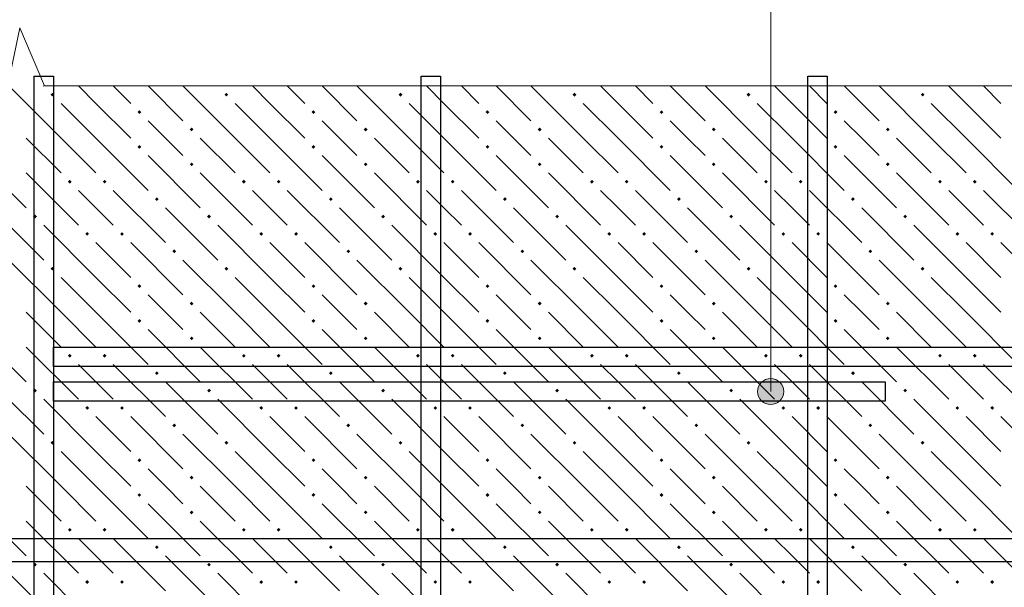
# Model space of a CAD drawing. Header units: millimetres. Extents: x 40580 to 1930067, y -240640 to 81020.
# Tile 411 of 656: x 1112635 to 1116029, y -185797 to -183840. Entities that reach past the tile are written whole.
import ezdxf

# ---------------------------------------------------------------- set-up
doc = ezdxf.new("R2010")
doc.units = ezdxf.units.MM
for name, color, linetype, lineweight in [('ЖБ Перекрытие верхний уровень', 7, 'Continuous', 35), ('Позиционная метка номер позиции', 7, 'Continuous', 13), ('Примечания', 7, 'Continuous', 13), ('Ребро вкладыша арматура S1', 52, 'Continuous', 25), ('Фоновоя арматура Х1', 52, 'Continuous', 25)]:
    doc.layers.add(name, color=color, linetype=linetype, lineweight=lineweight)

msp = doc.modelspace()

# ---------------------------------------------------------------- hatches: boundary and pattern name
at = {"layer": 'ЖБ Перекрытие верхний уровень', "linetype": 'Continuous', "lineweight": -3, "transparency": 33554687}
for points in [[(1112740.9, -184098.3), (1112747.4, -184091.8), (1112753.9, -184098.3), (1112747.4, -184104.8)], [(1113340.9, -184098.3), (1113347.4, -184091.8), (1113353.9, -184098.3), (1113347.4, -184104.8)], [(1113940.9, -184098.3), (1113947.4, -184091.8), (1113953.9, -184098.3), (1113947.4, -184104.8)], [(1114540.9, -184098.3), (1114547.4, -184091.8), (1114553.9, -184098.3), (1114547.4, -184104.8)], [(1115140.9, -184098.3), (1115147.4, -184091.8), (1115153.9, -184098.3), (1115147.4, -184104.8)], [(1115740.9, -184098.3), (1115747.4, -184091.8), (1115753.9, -184098.3), (1115747.4, -184104.8)], [(1113040.9, -184158.3), (1113047.4, -184151.8), (1113053.9, -184158.3), (1113047.4, -184164.8)], [(1113640.9, -184158.3), (1113647.4, -184151.8), (1113653.9, -184158.3), (1113647.4, -184164.8)], [(1114240.9, -184158.3), (1114247.4, -184151.8), (1114253.9, -184158.3), (1114247.4, -184164.8)], [(1114840.9, -184158.3), (1114847.4, -184151.8), (1114853.9, -184158.3), (1114847.4, -184164.8)], [(1115440.9, -184158.3), (1115447.4, -184151.8), (1115453.9, -184158.3), (1115447.4, -184164.8)], [(1113220.9, -184218.3), (1113227.4, -184211.8), (1113233.9, -184218.3), (1113227.4, -184224.8)], [(1113820.9, -184218.3), (1113827.4, -184211.8), (1113833.9, -184218.3), (1113827.4, -184224.8)], [(1114420.9, -184218.3), (1114427.4, -184211.8), (1114433.9, -184218.3), (1114427.4, -184224.8)], [(1115020.9, -184218.3), (1115027.4, -184211.8), (1115033.9, -184218.3), (1115027.4, -184224.8)], [(1115620.9, -184218.3), (1115627.4, -184211.8), (1115633.9, -184218.3), (1115627.4, -184224.8)], [(1113040.9, -184278.3), (1113047.4, -184271.8), (1113053.9, -184278.3), (1113047.4, -184284.8)], [(1113640.9, -184278.3), (1113647.4, -184271.8), (1113653.9, -184278.3), (1113647.4, -184284.8)], [(1114240.9, -184278.3), (1114247.4, -184271.8), (1114253.9, -184278.3), (1114247.4, -184284.8)], [(1114840.9, -184278.3), (1114847.4, -184271.8), (1114853.9, -184278.3), (1114847.4, -184284.8)], [(1115440.9, -184278.3), (1115447.4, -184271.8), (1115453.9, -184278.3), (1115447.4, -184284.8)], [(1113220.9, -184338.3), (1113227.4, -184331.8), (1113233.9, -184338.3), (1113227.4, -184344.8)], [(1113820.9, -184338.3), (1113827.4, -184331.8), (1113833.9, -184338.3), (1113827.4, -184344.8)], [(1114420.9, -184338.3), (1114427.4, -184331.8), (1114433.9, -184338.3), (1114427.4, -184344.8)], [(1115020.9, -184338.3), (1115027.4, -184331.8), (1115033.9, -184338.3), (1115027.4, -184344.8)], [(1115620.9, -184338.3), (1115627.4, -184331.8), (1115633.9, -184338.3), (1115627.4, -184344.8)], [(1112800.9, -184398.3), (1112807.4, -184391.8), (1112813.9, -184398.3), (1112807.4, -184404.8)], [(1112920.9, -184398.3), (1112927.4, -184391.8), (1112933.9, -184398.3), (1112927.4, -184404.8)], [(1113400.9, -184398.3), (1113407.4, -184391.8), (1113413.9, -184398.3), (1113407.4, -184404.8)], [(1113520.9, -184398.3), (1113527.4, -184391.8), (1113533.9, -184398.3), (1113527.4, -184404.8)], [(1114000.9, -184398.3), (1114007.4, -184391.8), (1114013.9, -184398.3), (1114007.4, -184404.8)], [(1114120.9, -184398.3), (1114127.4, -184391.8), (1114133.9, -184398.3), (1114127.4, -184404.8)], [(1114600.9, -184398.3), (1114607.4, -184391.8), (1114613.9, -184398.3), (1114607.4, -184404.8)], [(1114720.9, -184398.3), (1114727.4, -184391.8), (1114733.9, -184398.3), (1114727.4, -184404.8)], [(1115200.9, -184398.3), (1115207.4, -184391.8), (1115213.9, -184398.3), (1115207.4, -184404.8)], [(1115320.9, -184398.3), (1115327.4, -184391.8), (1115333.9, -184398.3), (1115327.4, -184404.8)], [(1115800.9, -184398.3), (1115807.4, -184391.8), (1115813.9, -184398.3), (1115807.4, -184404.8)], [(1115920.9, -184398.3), (1115927.4, -184391.8), (1115933.9, -184398.3), (1115927.4, -184404.8)], [(1113100.9, -184458.3), (1113107.4, -184451.8), (1113113.9, -184458.3), (1113107.4, -184464.8)], [(1113700.9, -184458.3), (1113707.4, -184451.8), (1113713.9, -184458.3), (1113707.4, -184464.8)], [(1114300.9, -184458.3), (1114307.4, -184451.8), (1114313.9, -184458.3), (1114307.4, -184464.8)], [(1114900.9, -184458.3), (1114907.4, -184451.8), (1114913.9, -184458.3), (1114907.4, -184464.8)], [(1115500.9, -184458.3), (1115507.4, -184451.8), (1115513.9, -184458.3), (1115507.4, -184464.8)], [(1112680.9, -184518.3), (1112687.4, -184511.8), (1112693.9, -184518.3), (1112687.4, -184524.8)], [(1113280.9, -184518.3), (1113287.4, -184511.8), (1113293.9, -184518.3), (1113287.4, -184524.8)], [(1113880.9, -184518.3), (1113887.4, -184511.8), (1113893.9, -184518.3), (1113887.4, -184524.8)], [(1114480.9, -184518.3), (1114487.4, -184511.8), (1114493.9, -184518.3), (1114487.4, -184524.8)], [(1115080.9, -184518.3), (1115087.4, -184511.8), (1115093.9, -184518.3), (1115087.4, -184524.8)], [(1115680.9, -184518.3), (1115687.4, -184511.8), (1115693.9, -184518.3), (1115687.4, -184524.8)], [(1112860.9, -184578.3), (1112867.4, -184571.8), (1112873.9, -184578.3), (1112867.4, -184584.8)], [(1112980.9, -184578.3), (1112987.4, -184571.8), (1112993.9, -184578.3), (1112987.4, -184584.8)], [(1113460.9, -184578.3), (1113467.4, -184571.8), (1113473.9, -184578.3), (1113467.4, -184584.8)], [(1113580.9, -184578.3), (1113587.4, -184571.8), (1113593.9, -184578.3), (1113587.4, -184584.8)], [(1114060.9, -184578.3), (1114067.4, -184571.8), (1114073.9, -184578.3), (1114067.4, -184584.8)], [(1114180.9, -184578.3), (1114187.4, -184571.8), (1114193.9, -184578.3), (1114187.4, -184584.8)], [(1114660.9, -184578.3), (1114667.4, -184571.8), (1114673.9, -184578.3), (1114667.4, -184584.8)], [(1114780.9, -184578.3), (1114787.4, -184571.8), (1114793.9, -184578.3), (1114787.4, -184584.8)], [(1115260.9, -184578.3), (1115267.4, -184571.8), (1115273.9, -184578.3), (1115267.4, -184584.8)], [(1115380.9, -184578.3), (1115387.4, -184571.8), (1115393.9, -184578.3), (1115387.4, -184584.8)], [(1115860.9, -184578.3), (1115867.4, -184571.8), (1115873.9, -184578.3), (1115867.4, -184584.8)], [(1115980.9, -184578.3), (1115987.4, -184571.8), (1115993.9, -184578.3), (1115987.4, -184584.8)], [(1113160.9, -184638.3), (1113167.4, -184631.8), (1113173.9, -184638.3), (1113167.4, -184644.8)], [(1113760.9, -184638.3), (1113767.4, -184631.8), (1113773.9, -184638.3), (1113767.4, -184644.8)], [(1114360.9, -184638.3), (1114367.4, -184631.8), (1114373.9, -184638.3), (1114367.4, -184644.8)], [(1114960.9, -184638.3), (1114967.4, -184631.8), (1114973.9, -184638.3), (1114967.4, -184644.8)], [(1115560.9, -184638.3), (1115567.4, -184631.8), (1115573.9, -184638.3), (1115567.4, -184644.8)], [(1112740.9, -184698.3), (1112747.4, -184691.8), (1112753.9, -184698.3), (1112747.4, -184704.8)], [(1113340.9, -184698.3), (1113347.4, -184691.8), (1113353.9, -184698.3), (1113347.4, -184704.8)], [(1113940.9, -184698.3), (1113947.4, -184691.8), (1113953.9, -184698.3), (1113947.4, -184704.8)], [(1114540.9, -184698.3), (1114547.4, -184691.8), (1114553.9, -184698.3), (1114547.4, -184704.8)], [(1115140.9, -184698.3), (1115147.4, -184691.8), (1115153.9, -184698.3), (1115147.4, -184704.8)], [(1115740.9, -184698.3), (1115747.4, -184691.8), (1115753.9, -184698.3), (1115747.4, -184704.8)], [(1113040.9, -184758.3), (1113047.4, -184751.8), (1113053.9, -184758.3), (1113047.4, -184764.8)], [(1113640.9, -184758.3), (1113647.4, -184751.8), (1113653.9, -184758.3), (1113647.4, -184764.8)], [(1114240.9, -184758.3), (1114247.4, -184751.8), (1114253.9, -184758.3), (1114247.4, -184764.8)], [(1114840.9, -184758.3), (1114847.4, -184751.8), (1114853.9, -184758.3), (1114847.4, -184764.8)], [(1115440.9, -184758.3), (1115447.4, -184751.8), (1115453.9, -184758.3), (1115447.4, -184764.8)], [(1113220.9, -184818.3), (1113227.4, -184811.8), (1113233.9, -184818.3), (1113227.4, -184824.8)], [(1113820.9, -184818.3), (1113827.4, -184811.8), (1113833.9, -184818.3), (1113827.4, -184824.8)], [(1114420.9, -184818.3), (1114427.4, -184811.8), (1114433.9, -184818.3), (1114427.4, -184824.8)], [(1115020.9, -184818.3), (1115027.4, -184811.8), (1115033.9, -184818.3), (1115027.4, -184824.8)], [(1115620.9, -184818.3), (1115627.4, -184811.8), (1115633.9, -184818.3), (1115627.4, -184824.8)], [(1113040.9, -184878.3), (1113047.4, -184871.8), (1113053.9, -184878.3), (1113047.4, -184884.8)], [(1113640.9, -184878.3), (1113647.4, -184871.8), (1113653.9, -184878.3), (1113647.4, -184884.8)], [(1114240.9, -184878.3), (1114247.4, -184871.8), (1114253.9, -184878.3), (1114247.4, -184884.8)], [(1114840.9, -184878.3), (1114847.4, -184871.8), (1114853.9, -184878.3), (1114847.4, -184884.8)], [(1115440.9, -184878.3), (1115447.4, -184871.8), (1115453.9, -184878.3), (1115447.4, -184884.8)], [(1113220.9, -184938.3), (1113227.4, -184931.8), (1113233.9, -184938.3), (1113227.4, -184944.8)], [(1113820.9, -184938.3), (1113827.4, -184931.8), (1113833.9, -184938.3), (1113827.4, -184944.8)], [(1114420.9, -184938.3), (1114427.4, -184931.8), (1114433.9, -184938.3), (1114427.4, -184944.8)], [(1115020.9, -184938.3), (1115027.4, -184931.8), (1115033.9, -184938.3), (1115027.4, -184944.8)], [(1115620.9, -184938.3), (1115627.4, -184931.8), (1115633.9, -184938.3), (1115627.4, -184944.8)], [(1112800.9, -184998.3), (1112807.4, -184991.8), (1112813.9, -184998.3), (1112807.4, -185004.8)], [(1112920.9, -184998.3), (1112927.4, -184991.8), (1112933.9, -184998.3), (1112927.4, -185004.8)], [(1113400.9, -184998.3), (1113407.4, -184991.8), (1113413.9, -184998.3), (1113407.4, -185004.8)], [(1113520.9, -184998.3), (1113527.4, -184991.8), (1113533.9, -184998.3), (1113527.4, -185004.8)], [(1114000.9, -184998.3), (1114007.4, -184991.8), (1114013.9, -184998.3), (1114007.4, -185004.8)], [(1114120.9, -184998.3), (1114127.4, -184991.8), (1114133.9, -184998.3), (1114127.4, -185004.8)], [(1114600.9, -184998.3), (1114607.4, -184991.8), (1114613.9, -184998.3), (1114607.4, -185004.8)], [(1114720.9, -184998.3), (1114727.4, -184991.8), (1114733.9, -184998.3), (1114727.4, -185004.8)], [(1115200.9, -184998.3), (1115207.4, -184991.8), (1115213.9, -184998.3), (1115207.4, -185004.8)], [(1115320.9, -184998.3), (1115327.4, -184991.8), (1115333.9, -184998.3), (1115327.4, -185004.8)], [(1115800.9, -184998.3), (1115807.4, -184991.8), (1115813.9, -184998.3), (1115807.4, -185004.8)], [(1115920.9, -184998.3), (1115927.4, -184991.8), (1115933.9, -184998.3), (1115927.4, -185004.8)], [(1113100.9, -185058.3), (1113107.4, -185051.8), (1113113.9, -185058.3), (1113107.4, -185064.8)], [(1113700.9, -185058.3), (1113707.4, -185051.8), (1113713.9, -185058.3), (1113707.4, -185064.8)], [(1114300.9, -185058.3), (1114307.4, -185051.8), (1114313.9, -185058.3), (1114307.4, -185064.8)], [(1114900.9, -185058.3), (1114907.4, -185051.8), (1114913.9, -185058.3), (1114907.4, -185064.8)], [(1115500.9, -185058.3), (1115507.4, -185051.8), (1115513.9, -185058.3), (1115507.4, -185064.8)], [(1112680.9, -185118.3), (1112687.4, -185111.8), (1112693.9, -185118.3), (1112687.4, -185124.8)], [(1113280.9, -185118.3), (1113287.4, -185111.8), (1113293.9, -185118.3), (1113287.4, -185124.8)], [(1113880.9, -185118.3), (1113887.4, -185111.8), (1113893.9, -185118.3), (1113887.4, -185124.8)], [(1114480.9, -185118.3), (1114487.4, -185111.8), (1114493.9, -185118.3), (1114487.4, -185124.8)], [(1115080.9, -185118.3), (1115087.4, -185111.8), (1115093.9, -185118.3), (1115087.4, -185124.8)], [(1115680.9, -185118.3), (1115687.4, -185111.8), (1115693.9, -185118.3), (1115687.4, -185124.8)], [(1112860.9, -185178.3), (1112867.4, -185171.8), (1112873.9, -185178.3), (1112867.4, -185184.8)], [(1112980.9, -185178.3), (1112987.4, -185171.8), (1112993.9, -185178.3), (1112987.4, -185184.8)], [(1113460.9, -185178.3), (1113467.4, -185171.8), (1113473.9, -185178.3), (1113467.4, -185184.8)], [(1113580.9, -185178.3), (1113587.4, -185171.8), (1113593.9, -185178.3), (1113587.4, -185184.8)], [(1114060.9, -185178.3), (1114067.4, -185171.8), (1114073.9, -185178.3), (1114067.4, -185184.8)], [(1114180.9, -185178.3), (1114187.4, -185171.8), (1114193.9, -185178.3), (1114187.4, -185184.8)], [(1114660.9, -185178.3), (1114667.4, -185171.8), (1114673.9, -185178.3), (1114667.4, -185184.8)], [(1114780.9, -185178.3), (1114787.4, -185171.8), (1114793.9, -185178.3), (1114787.4, -185184.8)], [(1115260.9, -185178.3), (1115267.4, -185171.8), (1115273.9, -185178.3), (1115267.4, -185184.8)], [(1115380.9, -185178.3), (1115387.4, -185171.8), (1115393.9, -185178.3), (1115387.4, -185184.8)], [(1115860.9, -185178.3), (1115867.4, -185171.8), (1115873.9, -185178.3), (1115867.4, -185184.8)], [(1115980.9, -185178.3), (1115987.4, -185171.8), (1115993.9, -185178.3), (1115987.4, -185184.8)], [(1113160.9, -185238.3), (1113167.4, -185231.8), (1113173.9, -185238.3), (1113167.4, -185244.8)], [(1113760.9, -185238.3), (1113767.4, -185231.8), (1113773.9, -185238.3), (1113767.4, -185244.8)], [(1114360.9, -185238.3), (1114367.4, -185231.8), (1114373.9, -185238.3), (1114367.4, -185244.8)], [(1114960.9, -185238.3), (1114967.4, -185231.8), (1114973.9, -185238.3), (1114967.4, -185244.8)], [(1115560.9, -185238.3), (1115567.4, -185231.8), (1115573.9, -185238.3), (1115567.4, -185244.8)], [(1112740.9, -185298.3), (1112747.4, -185291.8), (1112753.9, -185298.3), (1112747.4, -185304.8)], [(1113340.9, -185298.3), (1113347.4, -185291.8), (1113353.9, -185298.3), (1113347.4, -185304.8)], [(1113940.9, -185298.3), (1113947.4, -185291.8), (1113953.9, -185298.3), (1113947.4, -185304.8)], [(1114540.9, -185298.3), (1114547.4, -185291.8), (1114553.9, -185298.3), (1114547.4, -185304.8)], [(1115140.9, -185298.3), (1115147.4, -185291.8), (1115153.9, -185298.3), (1115147.4, -185304.8)], [(1115740.9, -185298.3), (1115747.4, -185291.8), (1115753.9, -185298.3), (1115747.4, -185304.8)], [(1113040.9, -185358.3), (1113047.4, -185351.8), (1113053.9, -185358.3), (1113047.4, -185364.8)], [(1113640.9, -185358.3), (1113647.4, -185351.8), (1113653.9, -185358.3), (1113647.4, -185364.8)], [(1114240.9, -185358.3), (1114247.4, -185351.8), (1114253.9, -185358.3), (1114247.4, -185364.8)], [(1114840.9, -185358.3), (1114847.4, -185351.8), (1114853.9, -185358.3), (1114847.4, -185364.8)], [(1115440.9, -185358.3), (1115447.4, -185351.8), (1115453.9, -185358.3), (1115447.4, -185364.8)], [(1113220.9, -185418.3), (1113227.4, -185411.8), (1113233.9, -185418.3), (1113227.4, -185424.8)], [(1113820.9, -185418.3), (1113827.4, -185411.8), (1113833.9, -185418.3), (1113827.4, -185424.8)], [(1114420.9, -185418.3), (1114427.4, -185411.8), (1114433.9, -185418.3), (1114427.4, -185424.8)], [(1115020.9, -185418.3), (1115027.4, -185411.8), (1115033.9, -185418.3), (1115027.4, -185424.8)], [(1115620.9, -185418.3), (1115627.4, -185411.8), (1115633.9, -185418.3), (1115627.4, -185424.8)], [(1113040.9, -185478.3), (1113047.4, -185471.8), (1113053.9, -185478.3), (1113047.4, -185484.8)], [(1113640.9, -185478.3), (1113647.4, -185471.8), (1113653.9, -185478.3), (1113647.4, -185484.8)], [(1114240.9, -185478.3), (1114247.4, -185471.8), (1114253.9, -185478.3), (1114247.4, -185484.8)], [(1114840.9, -185478.3), (1114847.4, -185471.8), (1114853.9, -185478.3), (1114847.4, -185484.8)], [(1115440.9, -185478.3), (1115447.4, -185471.8), (1115453.9, -185478.3), (1115447.4, -185484.8)], [(1113220.9, -185538.3), (1113227.4, -185531.8), (1113233.9, -185538.3), (1113227.4, -185544.8)], [(1113820.9, -185538.3), (1113827.4, -185531.8), (1113833.9, -185538.3), (1113827.4, -185544.8)], [(1114420.9, -185538.3), (1114427.4, -185531.8), (1114433.9, -185538.3), (1114427.4, -185544.8)], [(1115020.9, -185538.3), (1115027.4, -185531.8), (1115033.9, -185538.3), (1115027.4, -185544.8)], [(1115620.9, -185538.3), (1115627.4, -185531.8), (1115633.9, -185538.3), (1115627.4, -185544.8)], [(1112800.9, -185598.3), (1112807.4, -185591.8), (1112813.9, -185598.3), (1112807.4, -185604.8)], [(1112920.9, -185598.3), (1112927.4, -185591.8), (1112933.9, -185598.3), (1112927.4, -185604.8)], [(1113400.9, -185598.3), (1113407.4, -185591.8), (1113413.9, -185598.3), (1113407.4, -185604.8)], [(1113520.9, -185598.3), (1113527.4, -185591.8), (1113533.9, -185598.3), (1113527.4, -185604.8)], [(1114000.9, -185598.3), (1114007.4, -185591.8), (1114013.9, -185598.3), (1114007.4, -185604.8)], [(1114120.9, -185598.3), (1114127.4, -185591.8), (1114133.9, -185598.3), (1114127.4, -185604.8)], [(1114600.9, -185598.3), (1114607.4, -185591.8), (1114613.9, -185598.3), (1114607.4, -185604.8)], [(1114720.9, -185598.3), (1114727.4, -185591.8), (1114733.9, -185598.3), (1114727.4, -185604.8)], [(1115200.9, -185598.3), (1115207.4, -185591.8), (1115213.9, -185598.3), (1115207.4, -185604.8)], [(1115320.9, -185598.3), (1115327.4, -185591.8), (1115333.9, -185598.3), (1115327.4, -185604.8)], [(1115800.9, -185598.3), (1115807.4, -185591.8), (1115813.9, -185598.3), (1115807.4, -185604.8)], [(1115920.9, -185598.3), (1115927.4, -185591.8), (1115933.9, -185598.3), (1115927.4, -185604.8)], [(1113100.9, -185658.3), (1113107.4, -185651.8), (1113113.9, -185658.3), (1113107.4, -185664.8)], [(1113700.9, -185658.3), (1113707.4, -185651.8), (1113713.9, -185658.3), (1113707.4, -185664.8)], [(1114300.9, -185658.3), (1114307.4, -185651.8), (1114313.9, -185658.3), (1114307.4, -185664.8)], [(1114900.9, -185658.3), (1114907.4, -185651.8), (1114913.9, -185658.3), (1114907.4, -185664.8)], [(1115500.9, -185658.3), (1115507.4, -185651.8), (1115513.9, -185658.3), (1115507.4, -185664.8)], [(1112680.9, -185718.3), (1112687.4, -185711.8), (1112693.9, -185718.3), (1112687.4, -185724.8)], [(1113280.9, -185718.3), (1113287.4, -185711.8), (1113293.9, -185718.3), (1113287.4, -185724.8)], [(1113880.9, -185718.3), (1113887.4, -185711.8), (1113893.9, -185718.3), (1113887.4, -185724.8)], [(1114480.9, -185718.3), (1114487.4, -185711.8), (1114493.9, -185718.3), (1114487.4, -185724.8)], [(1115080.9, -185718.3), (1115087.4, -185711.8), (1115093.9, -185718.3), (1115087.4, -185724.8)], [(1115680.9, -185718.3), (1115687.4, -185711.8), (1115693.9, -185718.3), (1115687.4, -185724.8)], [(1112860.9, -185778.3), (1112867.4, -185771.8), (1112873.9, -185778.3), (1112867.4, -185784.8)], [(1112980.9, -185778.3), (1112987.4, -185771.8), (1112993.9, -185778.3), (1112987.4, -185784.8)], [(1113460.9, -185778.3), (1113467.4, -185771.8), (1113473.9, -185778.3), (1113467.4, -185784.8)], [(1113580.9, -185778.3), (1113587.4, -185771.8), (1113593.9, -185778.3), (1113587.4, -185784.8)], [(1114060.9, -185778.3), (1114067.4, -185771.8), (1114073.9, -185778.3), (1114067.4, -185784.8)], [(1114180.9, -185778.3), (1114187.4, -185771.8), (1114193.9, -185778.3), (1114187.4, -185784.8)], [(1114660.9, -185778.3), (1114667.4, -185771.8), (1114673.9, -185778.3), (1114667.4, -185784.8)], [(1114780.9, -185778.3), (1114787.4, -185771.8), (1114793.9, -185778.3), (1114787.4, -185784.8)], [(1115260.9, -185778.3), (1115267.4, -185771.8), (1115273.9, -185778.3), (1115267.4, -185784.8)], [(1115380.9, -185778.3), (1115387.4, -185771.8), (1115393.9, -185778.3), (1115387.4, -185784.8)], [(1115860.9, -185778.3), (1115867.4, -185771.8), (1115873.9, -185778.3), (1115867.4, -185784.8)], [(1115980.9, -185778.3), (1115987.4, -185771.8), (1115993.9, -185778.3), (1115987.4, -185784.8)]]:
    msp.add_hatch(color=7, dxfattribs=at).paths.add_polyline_path(points, flags=16)
at = {"layer": 'Позиционная метка номер позиции', "linetype": 'Continuous', "lineweight": 13, "transparency": 33554687}
for points in [[(1115185, -185099.1), (1115262.4, -185099.1), (1115246.2, -185082.9)], [(1115185, -185099.1), (1115246.2, -185082.9), (1115201.2, -185082.9)], [(1115201.2, -185082.9), (1115246.2, -185082.9), (1115223.7, -185076.6)], [(1115178.7, -185121.6), (1115268.7, -185121.6), (1115262.4, -185099.1)], [(1115178.7, -185121.6), (1115262.4, -185099.1), (1115185, -185099.1)], [(1115185, -185144.1), (1115268.7, -185121.6), (1115178.7, -185121.6)], [(1115185, -185144.1), (1115262.4, -185144.1), (1115268.7, -185121.6)], [(1115201.2, -185160.3), (1115262.4, -185144.1), (1115185, -185144.1)], [(1115201.2, -185160.3), (1115246.2, -185160.3), (1115262.4, -185144.1)], [(1115246.2, -185160.3), (1115201.2, -185160.3), (1115223.7, -185166.6)]]:
    msp.add_hatch(color=7, dxfattribs=at).paths.add_polyline_path(points)

# ---------------------------------------------------------------- linework, layer by layer
at = {"color": 38, "linetype": 'Continuous', "lineweight": 25, "true_color": 0x5f1e0f, "transparency": 33554687}
msp.add_lwpolyline([(1112751.8, -185088.2), (1115618.4, -185088.2), (1115618.4, -185154.9), (1112751.8, -185154.9), (1112751.8, -185088.2)], dxfattribs=at)
at = {"layer": 'ЖБ Перекрытие верхний уровень', "color": 9, "linetype": 'Continuous', "lineweight": -3, "true_color": 0xc7c7c7, "transparency": 33554687}
for p, q in [((1112777.4, -184248.3), (1112597.4, -184068.3)), ((1112717.3, -184068.2), (1112717.4, -184068.3)), ((1112897.4, -184128.3), (1112837.3, -184068.2)), ((1112957.3, -184068.2), (1113017.4, -184128.3)), ((1113077.3, -184068.2), (1113197.4, -184188.3)), ((1113377.4, -184248.3), (1113197.4, -184068.3)), ((1113317.3, -184068.2), (1113317.4, -184068.3)), ((1113497.4, -184128.3), (1113437.3, -184068.2)), ((1113557.3, -184068.2), (1113617.4, -184128.3)), ((1113677.3, -184068.2), (1113797.4, -184188.3)), ((1113977.4, -184248.3), (1113797.4, -184068.3)), ((1113917.3, -184068.2), (1113917.4, -184068.3)), ((1114097.4, -184128.3), (1114037.3, -184068.2)), ((1114157.3, -184068.2), (1114217.4, -184128.3)), ((1114277.3, -184068.2), (1114397.4, -184188.3)), ((1114577.4, -184248.3), (1114397.4, -184068.3)), ((1114517.3, -184068.2), (1114517.4, -184068.3)), ((1114697.4, -184128.3), (1114637.3, -184068.2)), ((1114757.3, -184068.2), (1114817.4, -184128.3)), ((1114877.3, -184068.2), (1114997.4, -184188.3)), ((1115177.4, -184248.3), (1114997.4, -184068.3)), ((1115117.3, -184068.2), (1115117.4, -184068.3)), ((1115297.4, -184128.3), (1115237.3, -184068.2)), ((1115357.3, -184068.2), (1115417.4, -184128.3)), ((1115477.3, -184068.2), (1115597.4, -184188.3)), ((1115777.4, -184248.3), (1115597.4, -184068.3)), ((1115717.3, -184068.2), (1115717.4, -184068.3)), ((1115897.4, -184128.3), (1115837.3, -184068.2)), ((1115957.3, -184068.2), (1116017.4, -184128.3)), ((1112777.4, -184128.3), (1112897.4, -184248.3)), ((1112897.4, -184128.3), (1113017.4, -184248.3)), ((1113377.4, -184128.3), (1113497.4, -184248.3)), ((1113497.4, -184128.3), (1113617.4, -184248.3)), ((1113977.4, -184128.3), (1114097.4, -184248.3)), ((1114097.4, -184128.3), (1114217.4, -184248.3)), ((1114577.4, -184128.3), (1114697.4, -184248.3)), ((1114697.4, -184128.3), (1114817.4, -184248.3)), ((1115177.4, -184128.3), (1115297.4, -184248.3)), ((1115297.4, -184128.3), (1115417.4, -184248.3)), ((1115777.4, -184128.3), (1115897.4, -184248.3)), ((1115897.4, -184128.3), (1116017.4, -184248.3)), ((1113137.4, -184248.3), (1113077.4, -184188.3)), ((1113737.4, -184248.3), (1113677.4, -184188.3)), ((1114337.4, -184248.3), (1114277.4, -184188.3)), ((1114937.4, -184248.3), (1114877.4, -184188.3)), ((1115537.4, -184248.3), (1115477.4, -184188.3)), ((1112657.4, -184248.3), (1112777.4, -184368.3)), ((1112777.4, -184248.3), (1112897.4, -184368.3)), ((1112897.4, -184248.3), (1113077.4, -184428.3)), ((1113197.4, -184308.3), (1113137.4, -184248.3)), ((1113257.4, -184248.3), (1113377.4, -184368.3)), ((1113377.4, -184248.3), (1113497.4, -184368.3)), ((1113497.4, -184248.3), (1113677.4, -184428.3)), ((1113797.4, -184308.3), (1113737.4, -184248.3)), ((1113857.4, -184248.3), (1113977.4, -184368.3)), ((1113977.4, -184248.3), (1114097.4, -184368.3)), ((1114097.4, -184248.3), (1114277.4, -184428.3)), ((1114397.4, -184308.3), (1114337.4, -184248.3)), ((1114457.4, -184248.3), (1114577.4, -184368.3)), ((1114577.4, -184248.3), (1114697.4, -184368.3)), ((1114697.4, -184248.3), (1114877.4, -184428.3)), ((1114997.4, -184308.3), (1114937.4, -184248.3)), ((1115057.4, -184248.3), (1115177.4, -184368.3)), ((1115177.4, -184248.3), (1115297.4, -184368.3)), ((1115297.4, -184248.3), (1115477.4, -184428.3)), ((1115597.4, -184308.3), (1115537.4, -184248.3)), ((1115657.4, -184248.3), (1115777.4, -184368.3)), ((1115777.4, -184248.3), (1115897.4, -184368.3)), ((1115897.4, -184248.3), (1116077.4, -184428.3)), ((1113077.4, -184308.3), (1113257.4, -184488.3)), ((1113677.4, -184308.3), (1113857.4, -184488.3)), ((1114277.4, -184308.3), (1114457.4, -184488.3)), ((1114877.4, -184308.3), (1115057.4, -184488.3)), ((1115477.4, -184308.3), (1115657.4, -184488.3)), ((1112657.4, -184368.3), (1112837.4, -184548.3)), ((1113257.4, -184368.3), (1113437.4, -184548.3)), ((1113857.4, -184368.3), (1114037.4, -184548.3)), ((1114457.4, -184368.3), (1114637.4, -184548.3)), ((1115057.4, -184368.3), (1115237.4, -184548.3)), ((1115657.4, -184368.3), (1115837.4, -184548.3)), ((1112585.1, -184416), (1112657.4, -184488.3)), ((1112897.4, -184488.3), (1112837.4, -184428.3)), ((1112957.4, -184428.3), (1113137.4, -184608.3)), ((1113497.4, -184488.3), (1113437.4, -184428.3)), ((1113557.4, -184428.3), (1113737.4, -184608.3)), ((1114097.4, -184488.3), (1114037.4, -184428.3)), ((1114157.4, -184428.3), (1114337.4, -184608.3)), ((1114697.4, -184488.3), (1114637.4, -184428.3)), ((1114757.4, -184428.3), (1114937.4, -184608.3)), ((1115297.4, -184488.3), (1115237.4, -184428.3)), ((1115357.4, -184428.3), (1115537.4, -184608.3)), ((1115897.4, -184488.3), (1115837.4, -184428.3)), ((1115957.4, -184428.3), (1116137.4, -184608.3)), ((1112957.4, -184548.3), (1112897.4, -184488.3)), ((1113137.4, -184488.3), (1113317.4, -184668.3)), ((1113557.4, -184548.3), (1113497.4, -184488.3)), ((1113737.4, -184488.3), (1113917.4, -184668.3)), ((1114157.4, -184548.3), (1114097.4, -184488.3)), ((1114337.4, -184488.3), (1114517.4, -184668.3)), ((1114757.4, -184548.3), (1114697.4, -184488.3)), ((1114937.4, -184488.3), (1115117.4, -184668.3)), ((1115357.4, -184548.3), (1115297.4, -184488.3)), ((1115537.4, -184488.3), (1115717.4, -184668.3)), ((1115957.4, -184548.3), (1115897.4, -184488.3)), ((1112585.1, -184536), (1112717.4, -184668.3)), ((1112897.4, -184728.3), (1112717.4, -184548.3)), ((1113497.4, -184728.3), (1113317.4, -184548.3)), ((1114097.4, -184728.3), (1113917.4, -184548.3)), ((1114697.4, -184728.3), (1114517.4, -184548.3)), ((1115297.4, -184728.3), (1115117.4, -184548.3)), ((1115897.4, -184728.3), (1115717.4, -184548.3)), ((1112897.4, -184608.3), (1113017.4, -184728.3)), ((1113017.4, -184608.3), (1113197.4, -184788.3)), ((1113497.4, -184608.3), (1113617.4, -184728.3)), ((1113617.4, -184608.3), (1113797.4, -184788.3)), ((1114097.4, -184608.3), (1114217.4, -184728.3)), ((1114217.4, -184608.3), (1114397.4, -184788.3)), ((1114697.4, -184608.3), (1114817.4, -184728.3)), ((1114817.4, -184608.3), (1114997.4, -184788.3)), ((1115297.4, -184608.3), (1115417.4, -184728.3)), ((1115417.4, -184608.3), (1115597.4, -184788.3)), ((1115897.4, -184608.3), (1116017.4, -184728.3)), ((1116017.4, -184608.3), (1116197.4, -184788.3)), ((1112777.4, -184848.3), (1112597.4, -184668.3)), ((1113377.4, -184848.3), (1113197.4, -184668.3)), ((1113977.4, -184848.3), (1113797.4, -184668.3)), ((1114577.4, -184848.3), (1114397.4, -184668.3)), ((1115177.4, -184848.3), (1114997.4, -184668.3)), ((1115777.4, -184848.3), (1115597.4, -184668.3)), ((1112777.4, -184728.3), (1112897.4, -184848.3)), ((1112897.4, -184728.3), (1113017.4, -184848.3)), ((1113377.4, -184728.3), (1113497.4, -184848.3)), ((1113497.4, -184728.3), (1113617.4, -184848.3)), ((1113977.4, -184728.3), (1114097.4, -184848.3)), ((1114097.4, -184728.3), (1114217.4, -184848.3)), ((1114577.4, -184728.3), (1114697.4, -184848.3)), ((1114697.4, -184728.3), (1114817.4, -184848.3)), ((1115177.4, -184728.3), (1115297.4, -184848.3)), ((1115297.4, -184728.3), (1115417.4, -184848.3)), ((1115777.4, -184728.3), (1115897.4, -184848.3)), ((1115897.4, -184728.3), (1116017.4, -184848.3)), ((1113137.4, -184848.3), (1113077.4, -184788.3)), ((1113737.4, -184848.3), (1113677.4, -184788.3)), ((1114337.4, -184848.3), (1114277.4, -184788.3)), ((1114937.4, -184848.3), (1114877.4, -184788.3)), ((1115537.4, -184848.3), (1115477.4, -184788.3)), ((1112657.4, -184848.3), (1112777.4, -184968.3)), ((1112777.4, -184848.3), (1112897.4, -184968.3)), ((1112897.4, -184848.3), (1113077.4, -185028.3)), ((1113197.4, -184908.3), (1113137.4, -184848.3)), ((1113257.4, -184848.3), (1113377.4, -184968.3)), ((1113377.4, -184848.3), (1113497.4, -184968.3)), ((1113497.4, -184848.3), (1113677.4, -185028.3)), ((1113797.4, -184908.3), (1113737.4, -184848.3)), ((1113857.4, -184848.3), (1113977.4, -184968.3)), ((1113977.4, -184848.3), (1114097.4, -184968.3)), ((1114097.4, -184848.3), (1114277.4, -185028.3)), ((1114397.4, -184908.3), (1114337.4, -184848.3)), ((1114457.4, -184848.3), (1114577.4, -184968.3)), ((1114577.4, -184848.3), (1114697.4, -184968.3)), ((1114697.4, -184848.3), (1114877.4, -185028.3)), ((1114997.4, -184908.3), (1114937.4, -184848.3)), ((1115057.4, -184848.3), (1115177.4, -184968.3)), ((1115177.4, -184848.3), (1115297.4, -184968.3)), ((1115297.4, -184848.3), (1115477.4, -185028.3)), ((1115597.4, -184908.3), (1115537.4, -184848.3)), ((1115657.4, -184848.3), (1115777.4, -184968.3)), ((1115777.4, -184848.3), (1115897.4, -184968.3)), ((1115897.4, -184848.3), (1116077.4, -185028.3)), ((1113077.4, -184908.3), (1113257.4, -185088.3)), ((1113677.4, -184908.3), (1113857.4, -185088.3)), ((1114277.4, -184908.3), (1114457.4, -185088.3)), ((1114877.4, -184908.3), (1115057.4, -185088.3)), ((1115477.4, -184908.3), (1115657.4, -185088.3)), ((1112657.4, -184968.3), (1112837.4, -185148.3)), ((1113257.4, -184968.3), (1113437.4, -185148.3)), ((1113857.4, -184968.3), (1114037.4, -185148.3)), ((1114457.4, -184968.3), (1114637.4, -185148.3)), ((1115057.4, -184968.3), (1115237.4, -185148.3)), ((1115657.4, -184968.3), (1115837.4, -185148.3)), ((1112585.1, -185016), (1112657.4, -185088.3)), ((1112897.4, -185088.3), (1112837.4, -185028.3)), ((1112957.4, -185028.3), (1113137.4, -185208.3)), ((1113497.4, -185088.3), (1113437.4, -185028.3)), ((1113557.4, -185028.3), (1113737.4, -185208.3)), ((1114097.4, -185088.3), (1114037.4, -185028.3)), ((1114157.4, -185028.3), (1114337.4, -185208.3)), ((1114697.4, -185088.3), (1114637.4, -185028.3)), ((1114757.4, -185028.3), (1114937.4, -185208.3)), ((1115297.4, -185088.3), (1115237.4, -185028.3)), ((1115357.4, -185028.3), (1115537.4, -185208.3)), ((1115897.4, -185088.3), (1115837.4, -185028.3)), ((1115957.4, -185028.3), (1116137.4, -185208.3)), ((1112957.4, -185148.3), (1112897.4, -185088.3)), ((1113137.4, -185088.3), (1113317.4, -185268.3)), ((1113557.4, -185148.3), (1113497.4, -185088.3)), ((1113737.4, -185088.3), (1113917.4, -185268.3)), ((1114157.4, -185148.3), (1114097.4, -185088.3)), ((1114337.4, -185088.3), (1114517.4, -185268.3)), ((1114757.4, -185148.3), (1114697.4, -185088.3)), ((1114937.4, -185088.3), (1115117.4, -185268.3)), ((1115357.4, -185148.3), (1115297.4, -185088.3)), ((1115537.4, -185088.3), (1115717.4, -185268.3)), ((1115957.4, -185148.3), (1115897.4, -185088.3)), ((1112585.1, -185136), (1112717.4, -185268.3)), ((1112897.4, -185328.3), (1112717.4, -185148.3)), ((1113497.4, -185328.3), (1113317.4, -185148.3)), ((1114097.4, -185328.3), (1113917.4, -185148.3)), ((1114697.4, -185328.3), (1114517.4, -185148.3)), ((1115297.4, -185328.3), (1115117.4, -185148.3)), ((1115897.4, -185328.3), (1115717.4, -185148.3)), ((1112897.4, -185208.3), (1113017.4, -185328.3)), ((1113017.4, -185208.3), (1113197.4, -185388.3)), ((1113497.4, -185208.3), (1113617.4, -185328.3)), ((1113617.4, -185208.3), (1113797.4, -185388.3)), ((1114097.4, -185208.3), (1114217.4, -185328.3)), ((1114217.4, -185208.3), (1114397.4, -185388.3)), ((1114697.4, -185208.3), (1114817.4, -185328.3)), ((1114817.4, -185208.3), (1114997.4, -185388.3)), ((1115297.4, -185208.3), (1115417.4, -185328.3)), ((1115417.4, -185208.3), (1115597.4, -185388.3)), ((1115897.4, -185208.3), (1116017.4, -185328.3)), ((1116017.4, -185208.3), (1116197.4, -185388.3)), ((1112777.4, -185448.3), (1112597.4, -185268.3)), ((1113377.4, -185448.3), (1113197.4, -185268.3)), ((1113977.4, -185448.3), (1113797.4, -185268.3)), ((1114577.4, -185448.3), (1114397.4, -185268.3)), ((1115177.4, -185448.3), (1114997.4, -185268.3)), ((1115777.4, -185448.3), (1115597.4, -185268.3)), ((1112777.4, -185328.3), (1112897.4, -185448.3)), ((1112897.4, -185328.3), (1113017.4, -185448.3)), ((1113377.4, -185328.3), (1113497.4, -185448.3)), ((1113497.4, -185328.3), (1113617.4, -185448.3)), ((1113977.4, -185328.3), (1114097.4, -185448.3)), ((1114097.4, -185328.3), (1114217.4, -185448.3)), ((1114577.4, -185328.3), (1114697.4, -185448.3)), ((1114697.4, -185328.3), (1114817.4, -185448.3)), ((1115177.4, -185328.3), (1115297.4, -185448.3)), ((1115297.4, -185328.3), (1115417.4, -185448.3)), ((1115777.4, -185328.3), (1115897.4, -185448.3)), ((1115897.4, -185328.3), (1116017.4, -185448.3)), ((1113137.4, -185448.3), (1113077.4, -185388.3)), ((1113737.4, -185448.3), (1113677.4, -185388.3)), ((1114337.4, -185448.3), (1114277.4, -185388.3)), ((1114937.4, -185448.3), (1114877.4, -185388.3)), ((1115537.4, -185448.3), (1115477.4, -185388.3)), ((1112657.4, -185448.3), (1112777.4, -185568.3)), ((1112777.4, -185448.3), (1112897.4, -185568.3)), ((1112897.4, -185448.3), (1113077.4, -185628.3)), ((1113197.4, -185508.3), (1113137.4, -185448.3)), ((1113257.4, -185448.3), (1113377.4, -185568.3)), ((1113377.4, -185448.3), (1113497.4, -185568.3)), ((1113497.4, -185448.3), (1113677.4, -185628.3)), ((1113797.4, -185508.3), (1113737.4, -185448.3)), ((1113857.4, -185448.3), (1113977.4, -185568.3)), ((1113977.4, -185448.3), (1114097.4, -185568.3)), ((1114097.4, -185448.3), (1114277.4, -185628.3)), ((1114397.4, -185508.3), (1114337.4, -185448.3)), ((1114457.4, -185448.3), (1114577.4, -185568.3)), ((1114577.4, -185448.3), (1114697.4, -185568.3)), ((1114697.4, -185448.3), (1114877.4, -185628.3)), ((1114997.4, -185508.3), (1114937.4, -185448.3)), ((1115057.4, -185448.3), (1115177.4, -185568.3)), ((1115177.4, -185448.3), (1115297.4, -185568.3)), ((1115297.4, -185448.3), (1115477.4, -185628.3)), ((1115597.4, -185508.3), (1115537.4, -185448.3)), ((1115657.4, -185448.3), (1115777.4, -185568.3)), ((1115777.4, -185448.3), (1115897.4, -185568.3)), ((1115897.4, -185448.3), (1116077.4, -185628.3)), ((1112477.4, -185508.3), (1112657.4, -185688.3)), ((1113077.4, -185508.3), (1113257.4, -185688.3)), ((1113677.4, -185508.3), (1113857.4, -185688.3)), ((1114277.4, -185508.3), (1114457.4, -185688.3)), ((1114877.4, -185508.3), (1115057.4, -185688.3)), ((1115477.4, -185508.3), (1115657.4, -185688.3)), ((1112657.4, -185568.3), (1112837.4, -185748.3)), ((1113257.4, -185568.3), (1113437.4, -185748.3)), ((1113857.4, -185568.3), (1114037.4, -185748.3)), ((1114457.4, -185568.3), (1114637.4, -185748.3)), ((1115057.4, -185568.3), (1115237.4, -185748.3)), ((1115657.4, -185568.3), (1115837.4, -185748.3)), ((1112897.4, -185688.3), (1112837.4, -185628.3)), ((1112957.4, -185628.3), (1113137.4, -185808.3)), ((1113497.4, -185688.3), (1113437.4, -185628.3)), ((1113557.4, -185628.3), (1113737.4, -185808.3)), ((1114097.4, -185688.3), (1114037.4, -185628.3)), ((1114157.4, -185628.3), (1114337.4, -185808.3)), ((1114697.4, -185688.3), (1114637.4, -185628.3)), ((1114757.4, -185628.3), (1114937.4, -185808.3)), ((1115297.4, -185688.3), (1115237.4, -185628.3)), ((1115357.4, -185628.3), (1115537.4, -185808.3)), ((1115897.4, -185688.3), (1115837.4, -185628.3)), ((1115957.4, -185628.3), (1116137.4, -185808.3)), ((1112537.4, -185688.3), (1112717.4, -185868.3)), ((1112957.4, -185748.3), (1112897.4, -185688.3)), ((1113137.4, -185688.3), (1113317.4, -185868.3)), ((1113557.4, -185748.3), (1113497.4, -185688.3)), ((1113737.4, -185688.3), (1113917.4, -185868.3)), ((1114157.4, -185748.3), (1114097.4, -185688.3)), ((1114337.4, -185688.3), (1114517.4, -185868.3)), ((1114757.4, -185748.3), (1114697.4, -185688.3)), ((1114937.4, -185688.3), (1115117.4, -185868.3)), ((1115357.4, -185748.3), (1115297.4, -185688.3)), ((1115537.4, -185688.3), (1115717.4, -185868.3)), ((1115957.4, -185748.3), (1115897.4, -185688.3)), ((1112897.4, -185928.3), (1112717.4, -185748.3)), ((1113497.4, -185928.3), (1113317.4, -185748.3)), ((1114097.4, -185928.3), (1113917.4, -185748.3)), ((1114697.4, -185928.3), (1114517.4, -185748.3)), ((1115297.4, -185928.3), (1115117.4, -185748.3)), ((1115897.4, -185928.3), (1115717.4, -185748.3))]:
    msp.add_line(p, q, dxfattribs=at)
at = {"layer": 'Позиционная метка номер позиции', "color": 7, "linetype": 'Continuous', "lineweight": 13, "transparency": 33554687}
for p, q in [((1115223.7, -185076.6), (1115223.7, -185076.6)), ((1115178.7, -185121.6), (1115178.7, -185121.6)), ((1115268.7, -185121.6), (1115268.7, -185121.6)), ((1115223.7, -185166.6), (1115223.7, -185166.6))]:
    msp.add_line(p, q, dxfattribs=at)
msp.add_lwpolyline([(1115223.7, -185121.6), (1115223.7, -183484.9), (1112895.1, -183484.9)], dxfattribs=at)
msp.add_circle((1115223.7, -185121.6), 45, dxfattribs=at)
at = {"layer": 'Примечания', "color": 7, "linetype": 'Continuous', "lineweight": 13, "transparency": 33554687}
for p, q in [((1112551.3, -184268.2), (1112635.6, -183868.2)), ((1112635.6, -183868.2), (1112719.9, -184068.2)), ((1112719.9, -184068.2), (1114701.8, -184068.2)), ((1114701.8, -184068.2), (1116683.6, -184068.2))]:
    msp.add_line(p, q, dxfattribs=at)
at = {"layer": 'Ребро вкладыша арматура S1', "color": 7, "linetype": 'Continuous', "lineweight": 25, "transparency": 33554687}
msp.add_lwpolyline([(1118585.1, -185708.2), (1105585.1, -185708.2), (1105585.1, -185628.2), (1118585.1, -185628.2), (1118585.1, -185708.2)], dxfattribs=at)
msp.add_lwpolyline([(1118585.1, -185708.2), (1105585.1, -185708.2), (1105585.1, -185628.2), (1118585.1, -185628.2), (1118585.1, -185708.2)], dxfattribs=at)
at = {"layer": 'Фоновоя арматура Х1', "color": 251, "linetype": 'Continuous', "lineweight": -3, "true_color": 0x656565, "transparency": 33554687}
for points in [[(1112751.8, -184034.9), (1112751.8, -192101.6), (1112685.1, -192101.6), (1112685.1, -184034.9), (1112751.8, -184034.9)], [(1112751.8, -184034.9), (1112751.8, -192101.6), (1112685.1, -192101.6), (1112685.1, -184034.9), (1112751.8, -184034.9)], [(1114085.1, -184034.9), (1114085.1, -192101.6), (1114018.4, -192101.6), (1114018.4, -184034.9), (1114085.1, -184034.9)], [(1114085.1, -184034.9), (1114085.1, -192101.6), (1114018.4, -192101.6), (1114018.4, -184034.9), (1114085.1, -184034.9)], [(1115418.4, -184034.9), (1115418.4, -192101.6), (1115351.8, -192101.6), (1115351.8, -184034.9), (1115418.4, -184034.9)], [(1115418.4, -184034.9), (1115418.4, -192101.6), (1115351.8, -192101.6), (1115351.8, -184034.9), (1115418.4, -184034.9)], [(1118951.8, -185034.9), (1112751.8, -185034.9), (1112751.8, -184968.2), (1118951.8, -184968.2), (1118951.8, -185034.9)], [(1118951.8, -185034.9), (1112751.8, -185034.9), (1112751.8, -184968.2), (1118951.8, -184968.2), (1118951.8, -185034.9)]]:
    msp.add_lwpolyline(points, dxfattribs=at)

doc.saveas('drawing.dxf')
